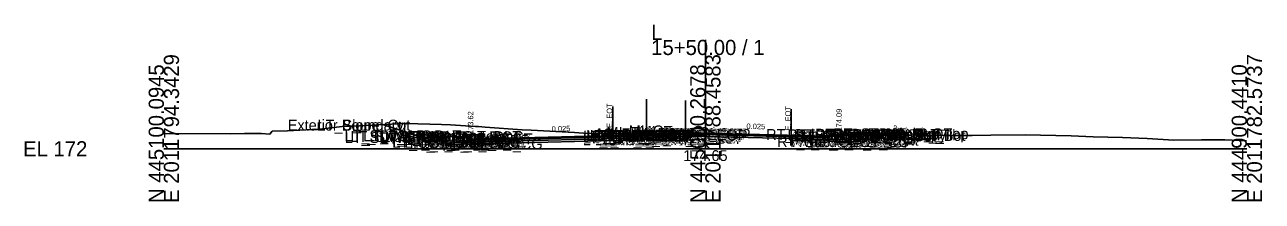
# Model space of a CAD drawing. Extents: x -26 to 4203, y -10 to 9526.
# Drawn here: x -25.6 to 202.9, y 5490.2 to 5522.8 of the extents above; entities that cross this region are included whole.
import ezdxf

# ---------------------------------------------------------------- set-up
doc = ezdxf.new("R2010")
doc.units = 0
for name, color, linetype in [('Default', 7, 'Continuous'), ('Exist Cross Section Cell', 7, 'Continuous'), ('Exist XS Center Line Elevation Label', 7, 'Continuous'), ('Exist XS Ground Line', 7, 'Continuous'), ('Prop CMT Conc Surface', 7, 'Continuous'), ('Prop CMT Concrete Structures', 7, 'Continuous'), ('Prop CMT Pvmt Course 1', 7, 'Continuous'), ('Prop CMT Pvmt Course 1 CG', 7, 'Continuous'), ('Prop CMT Pvmt Course 1 Wedge', 7, 'Continuous'), ('Prop CMT Pvmt Course 2', 7, 'Continuous'), ('Prop CMT Pvmt Course 3', 7, 'Continuous'), ('Prop CMT Pvmt Surface', 7, 'Continuous'), ('Prop CMT Pvmt Wedge Surface 1', 7, 'Continuous'), ('Prop CMT Pvmt Wedge Surface 2', 7, 'Continuous'), ('Prop CMT Pvmt Wedge Surface 3', 7, 'Continuous'), ('Prop CMT Slope Grass', 7, 'Continuous'), ('Prop CMT Subgrade Earthwork', 7, 'Continuous'), ('Prop XS Hydro Elevations', 7, 'Continuous'), ('Prop XS Label Text', 7, 'Continuous'), ('Prop XS SE Text', 7, 'Continuous'), ('Prop XS Side Slope Text', 7, 'Continuous'), ('Scratch_Level_0', 7, 'Continuous'), ('Scratch_Level_3', 7, 'Continuous')]:
    doc.layers.add(name, color=color, linetype=linetype)

msp = doc.modelspace()

# ---------------------------------------------------------------- linework, layer by layer
at = {"layer": 'Exist Cross Section Cell'}
for p, q in [((100.06, 5499.91), (100.06, 5520.03)), ((0.06, 5499.91), (100.06, 5499.91)), ((100.06, 5499.91), (200.06, 5499.91))]:
    msp.add_line(p, q, dxfattribs=at)
at = {"layer": 'Exist XS Ground Line'}
msp.add_lwpolyline([(0, 5502.7), (1.97, 5502.71), (12.29, 5502.68), (14.94, 5502.73), (18.07, 5502.74), (19.66, 5502.64), (20.07, 5503.14), (22.92, 5503.25), (27.47, 5503.48), (28.32, 5503.49), (32.98, 5504.01), (33.83, 5504.07), (35.05, 5504.09), (44.47, 5504.58), (44.83, 5504.57), (51.34, 5504.39), (52.99, 5504.35), (57.62, 5504.04), (58.19, 5504.01), (59.37, 5503.92), (66.22, 5503.42), (67.92, 5503.32), (75.92, 5502.91), (76.68, 5502.83), (77.57, 5502.8), (78.93, 5502.73), (79.37, 5502.73), (80.42, 5502.75), (82.22, 5502.74), (82.96, 5502.74), (84.73, 5502.73), (85.42, 5502.73), (87.71, 5502.72), (89.77, 5502.71), (90.23, 5502.71), (90.73, 5502.7), (92.71, 5502.68), (93.08, 5502.68), (94.2, 5502.69), (94.52, 5502.68), (95.2, 5502.68), (96.03, 5502.67), (97.72, 5502.65), (98.71, 5502.65), (100.22, 5502.65), (101.56, 5502.62), (102.7, 5502.6), (104.47, 5502.57), (104.9, 5502.57), (105.33, 5502.56), (107.71, 5502.49), (108.66, 5502.47), (110.23, 5502.45), (111.99, 5502.36), (112.74, 5502.33), (113.4, 5502.32), (115.49, 5502.28), (115.92, 5502.26), (116.59, 5502.23), (117.33, 5502.2), (122.96, 5502.36), (131.57, 5502.54), (133.58, 5502.52), (144.57, 5502.38), (149.32, 5502.35), (152.77, 5502.41), (159.13, 5502.48), (167.64, 5502.31), (171.65, 5502.12), (177.1, 5502.02), (181.67, 5501.84), (186.56, 5501.53), (191.69, 5501.59), (196.02, 5501.59), (200, 5501.37)], dxfattribs=at)
at = {"layer": 'Prop CMT Conc Surface'}
for points in [[(52.2, 5502.21), (47.2, 5502.31)], [(56.7, 5501.62), (56.7, 5502.12), (56.2, 5502.12)], [(58.7, 5501.75), (56.7, 5501.62)], [(122.74, 5502.22), (124.74, 5502.09)], [(124.74, 5502.09), (124.74, 5502.59), (125.24, 5502.59)], [(129.24, 5502.68), (134.24, 5502.78)]]:
    msp.add_lwpolyline(points, dxfattribs=at)
at = {"layer": 'Prop CMT Concrete Structures'}
for p, q in [((92.7, 5503.3), (89.95, 5502.95)), ((95.64, 5503.24), (92.7, 5503.3)), ((96.39, 5502.99), (95.64, 5503.24)), ((89.2, 5502.7), (89.19, 5502.54)), ((89.95, 5502.95), (89.2, 5502.7)), ((96.4, 5502.82), (96.39, 5502.99))]:
    msp.add_line(p, q, dxfattribs=at)
for points in [[(47.2, 5501.98), (47.2, 5502.31)], [(47.2, 5502.31), (52.2, 5502.21)], [(52.2, 5501.88), (47.2, 5501.98)], [(52.2, 5502.21), (52.2, 5501.88)], [(58.7, 5501.75), (56.7, 5501.62), (56.7, 5502.12), (56.2, 5502.12)], [(56.2, 5502.12), (56.2, 5501.11), (58.7, 5501.17)], [(58.7, 5501.17), (58.7, 5501.75)], [(89.19, 5502.54), (96.4, 5502.81)], [(122.74, 5502.22), (124.74, 5502.09), (124.74, 5502.59), (125.24, 5502.59)], [(125.24, 5502.59), (125.24, 5501.57), (122.74, 5501.63)], [(122.74, 5501.63), (122.74, 5502.22)], [(134.24, 5502.78), (129.24, 5502.68)], [(129.24, 5502.68), (129.24, 5502.34)], [(129.24, 5502.34), (134.24, 5502.44)], [(134.24, 5502.44), (134.24, 5502.78)]]:
    msp.add_lwpolyline(points, dxfattribs=at)
at = {"layer": 'Prop CMT Pvmt Course 1'}
for points in [[(88.2, 5502.49), (58.7, 5501.75)], [(58.7, 5501.5), (88.2, 5502.24)], [(58.7, 5501.75), (58.7, 5501.5)], [(88.2, 5502.5), (97.46, 5502.85)], [(97.46, 5502.6), (88.2, 5502.25)], [(88.2, 5502.24), (88.2, 5502.49)], [(88.2, 5502.24), (88.2, 5502.49)], [(97.46, 5502.85), (97.46, 5502.6)], [(97.46, 5502.85), (122.74, 5502.22)], [(97.46, 5502.6), (97.46, 5502.85)], [(97.46, 5502.73), (97.46, 5502.6), (97.46, 5502.6)], [(115.92, 5502.26), (97.46, 5502.72)], [(115.92, 5502.14), (115.92, 5502.26)], [(122.74, 5501.97), (117.33, 5502.1)], [(122.74, 5502.22), (122.74, 5501.97)]]:
    msp.add_lwpolyline(points, dxfattribs=at)
msp.add_lwpolyline([(88.2, 5502.24), (88.2, 5502.37), (88.2, 5502.37), (88.2, 5502.24)], close=True, dxfattribs=at)
at = {"layer": 'Prop CMT Pvmt Course 1 CG'}
for points in [[(58.7, 5501.17), (55.7, 5501.09), (55.36, 5500.75)], [(55.36, 5500.75), (58.7, 5500.84)], [(58.7, 5500.84), (58.7, 5501.17)], [(122.74, 5501.63), (125.74, 5501.56), (126.08, 5501.22)], [(122.74, 5501.3), (122.74, 5501.63)], [(126.08, 5501.22), (122.74, 5501.3)]]:
    msp.add_lwpolyline(points, dxfattribs=at)
at = {"layer": 'Prop CMT Pvmt Course 1 Wedge'}
for points in [[(97.46, 5502.66), (97.46, 5502.73)], [(97.46, 5502.72), (97.72, 5502.72), (98.71, 5502.69), (100.22, 5502.65), (101.56, 5502.62), (102.7, 5502.59), (102.82, 5502.59)], [(102.82, 5502.59), (102.7, 5502.59), (101.56, 5502.62), (100.22, 5502.64), (98.71, 5502.65), (97.72, 5502.65), (97.46, 5502.65)], [(115.09, 5502.28), (113.4, 5502.31), (112.74, 5502.32), (111.99, 5502.36), (111.85, 5502.36)], [(111.85, 5502.36), (111.99, 5502.36)], [(111.99, 5502.36), (112.74, 5502.34), (113.4, 5502.33), (115.09, 5502.28)], [(117.33, 5502.19), (117.21, 5502.2), (116.59, 5502.22), (115.92, 5502.25), (115.49, 5502.27), (115.3, 5502.28)], [(115.3, 5502.28), (115.49, 5502.27)], [(115.49, 5502.27), (115.92, 5502.26), (115.92, 5502.26)], [(115.92, 5502.26), (115.92, 5502.23)]]:
    msp.add_lwpolyline(points, dxfattribs=at)
at = {"layer": 'Prop CMT Pvmt Course 2'}
for points in [[(88.2, 5502.24), (58.7, 5501.5)], [(58.7, 5501.17), (88.2, 5501.91)], [(58.7, 5501.5), (58.7, 5501.17)], [(88.2, 5502.25), (97.46, 5502.6)], [(97.46, 5502.27), (88.2, 5501.91)], [(88.2, 5501.91), (88.2, 5502.24)], [(88.2, 5501.91), (88.2, 5502.24)], [(97.46, 5502.6), (97.46, 5502.27)], [(115.92, 5501.8), (115.92, 5502.14)], [(115.92, 5502.14), (122.74, 5501.97)], [(122.74, 5501.63), (117.33, 5501.77)], [(122.74, 5501.97), (122.74, 5501.63)]]:
    msp.add_lwpolyline(points, dxfattribs=at)
at = {"layer": 'Prop CMT Pvmt Course 3'}
for points in [[(88.2, 5501.91), (58.7, 5501.17)], [(58.7, 5500.84), (88.2, 5501.57)], [(58.7, 5501.17), (58.7, 5500.84)], [(88.2, 5501.91), (97.46, 5502.27)], [(97.46, 5501.94), (88.2, 5501.58)], [(88.2, 5501.57), (88.2, 5501.91)], [(88.2, 5501.57), (88.2, 5501.91)], [(97.46, 5502.27), (97.46, 5501.94)], [(115.92, 5501.8), (122.74, 5501.63)], [(115.92, 5501.47), (115.92, 5501.8)], [(122.74, 5501.3), (115.92, 5501.47)], [(122.74, 5501.63), (122.74, 5501.3)]]:
    msp.add_lwpolyline(points, dxfattribs=at)
at = {"layer": 'Prop CMT Pvmt Surface'}
for points in [[(88.2, 5502.49), (58.7, 5501.75)], [(88.2, 5502.5), (97.46, 5502.85)], [(97.46, 5502.85), (122.74, 5502.22)]]:
    msp.add_lwpolyline(points, dxfattribs=at)
at = {"layer": 'Prop CMT Pvmt Wedge Surface 1'}
for points in [[(97.46, 5502.85), (97.46, 5502.6), (97.46, 5502.6), (97.46, 5502.73)], [(97.46, 5502.72), (115.92, 5502.26)], [(115.92, 5502.26), (115.92, 5502.14)], [(117.33, 5502.1), (122.74, 5501.97)], [(122.74, 5501.97), (122.74, 5502.22)]]:
    msp.add_lwpolyline(points, dxfattribs=at)
at = {"layer": 'Prop CMT Pvmt Wedge Surface 2'}
for points in [[(97.46, 5502.85), (97.46, 5502.6)], [(97.46, 5502.6), (115.92, 5502.14)], [(122.74, 5501.97), (122.74, 5502.22)]]:
    msp.add_lwpolyline(points, dxfattribs=at)
at = {"layer": 'Prop CMT Pvmt Wedge Surface 3'}
for points in [[(97.46, 5502.85), (97.46, 5502.27)], [(97.46, 5502.27), (115.92, 5501.8)], [(122.74, 5501.63), (122.74, 5502.22)]]:
    msp.add_lwpolyline(points, dxfattribs=at)
at = {"layer": 'Prop CMT Slope Grass'}
for p, q in [((40.52, 5504.37), (46.7, 5502.31)), ((134.74, 5502.78), (135.58, 5502.49))]:
    msp.add_line(p, q, dxfattribs=at)
for points in [[(56.2, 5502.12), (46.7, 5502.31)], [(125.24, 5502.59), (134.24, 5502.77)], [(134.24, 5502.77), (134.74, 5502.78)]]:
    msp.add_lwpolyline(points, dxfattribs=at)
at = {"layer": 'Prop CMT Subgrade Earthwork'}
msp.add_line((97.46, 5501.94), (97.46, 5502.66), dxfattribs=at)
for points in [[(58.7, 5500.84), (55.36, 5500.75), (53.94, 5502.17)], [(88.2, 5501.57), (58.7, 5500.84)], [(88.2, 5501.58), (97.46, 5501.94)], [(115.92, 5501.47), (115.92, 5502.26)], [(115.92, 5501.47), (122.74, 5501.3)], [(122.74, 5501.3), (126.08, 5501.22), (127.5, 5502.63)]]:
    msp.add_lwpolyline(points, dxfattribs=at)
at = {"layer": 'Prop XS Label Text'}
for p, q in [((82.96, 5507.74), (82.96, 5502.74)), ((115.92, 5507.26), (115.92, 5502.26))]:
    msp.add_line(p, q, dxfattribs=at)
at = {"layer": 'Scratch_Level_3'}
for p, q in [((89.19, 5502.54), (89.19, 5509.06)), ((96.4, 5502.81), (96.4, 5508.8))]:
    msp.add_line(p, q, dxfattribs=at)

# ---------------------------------------------------------------- texts
at = {"layer": 'Default'}
msp.add_text('-', height=0.0001, dxfattribs=at).set_placement((0, 5500))
at = {"layer": 'Exist Cross Section Cell'}
for s, p in [('L', (90.06, 5520.03)), ('15+50.00 / 1', (90.06, 5517.23)), ('EL 172', (-25.94, 5498.51))]:
    msp.add_text(s, height=2.8, dxfattribs=at).set_placement(p)
for s, p in [('E 2011794.3429', (2.86, 5489.91)), ('E 2011788.4583', (102.86, 5489.91)), ('E 2011782.5737', (202.86, 5489.91)), ('N 445100.0945', (0.06, 5489.91)), ('N 445000.2678', (100.06, 5489.91)), ('N 444900.4410', (200.06, 5489.91))]:
    msp.add_text(s, height=2.8, rotation=90, dxfattribs=at).set_placement(p)
at = {"layer": 'Exist XS Center Line Elevation Label'}
msp.add_text('174.65', height=2, dxfattribs=at).set_placement((95.98, 5497.65))
at = {"layer": 'Prop XS Hydro Elevations'}
for s, p in [('173.62', (57.2, 5502.62)), ('174.09', (125.24, 5503.09))]:
    msp.add_text(s, height=1, rotation=90, dxfattribs=at).set_placement(p)
at = {"layer": 'Prop XS Label Text'}
for p in [(82.86, 5503.77), (115.82, 5503.28)]:
    msp.add_text('E. EOT', height=1, rotation=90, dxfattribs=at).set_placement(p)
at = {"layer": 'Prop XS SE Text'}
for rotation, p in [(1.4311, (71.69, 5503.08)), (358.5681, (107.64, 5503.59))]:
    msp.add_text('0.025', height=1, rotation=rotation, dxfattribs=at).set_placement(p)
at = {"layer": 'Prop XS Side Slope Text'}
for p in [(43.04, 5504.05), (134.52, 5503.37)]:
    msp.add_text('3:1', height=1, rotation=341.5651, dxfattribs=at).set_placement(p)
at = {"layer": 'Scratch_Level_0'}
for s, p in [('Exterior Boundary', (22.95, 5503.28)), ('LT_Slope_Cut', (28.45, 5503.28)), ('LT_SDWK_Out_Top', (33.43, 5501.31)), ('LT_Sub_Trench_Out_DLT', (34.51, 5501.17)), ('LT_CSLP_Pnt', (36.87, 5501.31)), ('LT_SDWK_In_Top', (40.06, 5501.21)), ('LT_CG_Top_Face', (43.96, 5501.12)), ('LT_CG_Top_BOC', (44.48, 5501.12)), ('LT_PV2_OEEOP', (77.51, 5501.24)), ('LT_PV1_OEEOP', (78.07, 5501.37)), ('LT_PV2_IEEOP', (78.15, 5501.24)), ('LT_PV1_IEEOP', (78.72, 5501.37)), ('LT_PV2_PGL1', (79.08, 5501.24)), ('LT_PV2_PGL', (79.41, 5501.24)), ('LT_PV1_PGL', (79.98, 5501.49)), ('MI_Face In', (80.1, 5501.66)), ('MI_Top In', (81.81, 5501.91)), ('MI_Crown', (85.9, 5502.22)), ('RT_PV2_OEEOP', (86.72, 5501.47)), ('RT_PV3_OEEOP', (86.72, 5501.14)), ('RT_PV1_OEEOP', (87.29, 5501.6)), ('RT_PV2_IEEOP', (87.37, 5501.47)), ('MI_Face Out', (87.72, 5501.89)), ('MI_Top Out', (87.93, 5502.14)), ('RT_PV1_IEEOP', (87.94, 5501.6)), ('RT_PV2_PGL1', (88.3, 5501.6)), ('RT_PV3_PGL1', (88.3, 5501.26)), ('RT_PV2_PGL', (88.63, 5501.47)), ('MI_Bot Out', (88.72, 5501.72)), ('RT_PV1_PGL', (89.2, 5501.72)), ('RT_Sub_Trench_Out_DLT', (111.28, 5501.55)), ('RT_CG_Top_Face', (115.21, 5501.5)), ('RT_PV1_OEOT', (116.69, 5501.13)), ('RT_CG_Top_BOC', (116.74, 5501.5)), ('RT_SDWK_In_Top', (120.31, 5501.6)), ('RT_SDWK_In_Bot', (120.34, 5501.26)), ('Exterior Boundary', (123.12, 5501.45)), ('RT_SDWK_Out_Top', (123.69, 5501.69)), ('RT_SDWK_Out_Bot', (123.72, 5501.36)), ('RT_Slope_Fill', (129.45, 5501.45)), ('RT_Shld_O', (130.04, 5501.69)), ('CSLP_Pnt', (130.87, 5501.69)), ('LT_SDWK_Out_Bot', (33.47, 5500.98)), ('LT_SDWK_In_Bot', (40.09, 5500.88)), ('LT_CG1_Shelf_Out', (42.25, 5500.09)), ('LT_CG_Bot_BOC', (44.51, 5500.11)), ('LT_CG_Top_Gut', (44.94, 5500.62)), ('LT_Sub_OEOP', (45.47, 5499.75)), ('LT_Sub_OEOT_CG', (46.07, 5499.84)), ('LT_CG_Bot_IE', (48.61, 5500.17)), ('LT_Sub_OEOT', (48.78, 5499.84)), ('LT_PV2_OEOT', (48.87, 5500.5)), ('LT_PV3_OEOT', (48.87, 5500.17)), ('LT_PV1_OEOT', (49.44, 5500.75)), ('LT_Sub_OEEOP', (77.41, 5500.57)), ('LT_PV3_OEEOP', (77.51, 5500.91)), ('LT_PV3_PGL1', (79.08, 5500.91)), ('LT_PV4_PGL', (79.41, 5500.57)), ('RT_Sub_OEEOP', (86.63, 5500.81)), ('RT_PV4_PGL', (88.63, 5500.93)), ('RT_Sub_OEOT_CG', (113.32, 5500.22)), ('RT_CG1_Shelf_Out', (115.5, 5500.48)), ('RT_CG_Bot_IE', (115.87, 5500.55)), ('RT_Sub_OEOT', (116.03, 5500.22)), ('RT_PV2_OEOT', (116.13, 5500.88)), ('RT_PV3_OEOT', (116.13, 5500.55)), ('RT_CG_Top_Gut', (116.19, 5501.01)), ('RT_CG_Bot_BOC', (116.77, 5500.49)), ('RT_Sub_OEOP', (119.4, 5500.14))]:
    msp.add_text(s, height=2, dxfattribs=at).set_placement(p)

doc.saveas('drawing.dxf')
